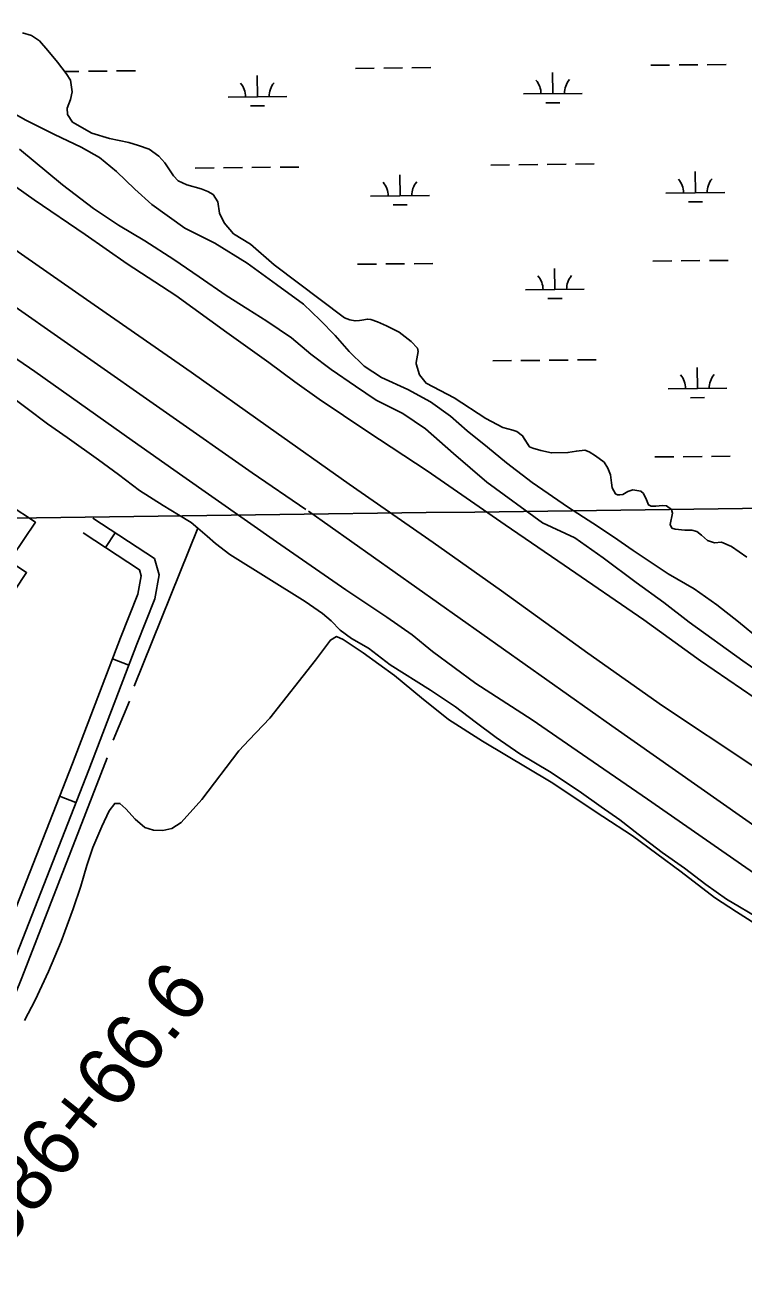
# Model space of a CAD drawing. Extents: x 3734862 to 3772949, y 391520 to 417239.
# Drawn here: x 3760730 to 3761951, y 401887 to 404030 of the extents above; entities that cross this region are included whole.
import ezdxf

# ---------------------------------------------------------------- set-up
doc = ezdxf.new("R2010")
doc.units = 0
for name, color, linetype in [('V-BLDG-OTLN', 7, 'Continuous'), ('V-GRID-MAJR', 7, 'Continuous'), ('V-LEVE-TOET', 7, 'Continuous'), ('V-RIVR-EDGE', 7, 'Continuous'), ('V-ROAD-CNTR', 7, 'Continuous'), ('V-SITE-VEGE', 7, 'Continuous'), ('V-SURV-IDEN', 7, 'Continuous'), ('V-TOPO-SHOR', 7, 'Continuous'), ('V-WETL-SWMP', 7, 'Continuous')]:
    doc.layers.add(name, color=color, linetype=linetype)

msp = doc.modelspace()

# ---------------------------------------------------------------- linework, layer by layer
at = {"layer": 'V-BLDG-OTLN'}
for points in [[(3760702.7, 403215.6), (3760747.2, 403185.8), (3760707.9, 403127.1)], [(3760710.6, 403115), (3760732.3, 403100.5), (3760693.7, 403042)]]:
    msp.add_lwpolyline(points, dxfattribs=at)
at = {"layer": 'V-GRID-MAJR'}
msp.add_spline([(3738984.8, 402913.2), (3741633, 402946.6), (3746929.2, 403014), (3752225.5, 403082.2), (3757521.7, 403151.1), (3762817.9, 403220.8), (3768114.1, 403291.3), (3770762.3, 403326.8)], degree=3, dxfattribs=at)
at = {"layer": 'V-LEVE-TOET'}
for points in [[(3760986.2, 403570.8), (3760903.2, 403625.1), (3760832, 403674.6), (3760745.4, 403733.3), (3760651.1, 403799.9)], [(3760661.6, 403684.4), (3760834.3, 403564.3), (3761012, 403440.9), (3761142.6, 403348.2), (3761280.3, 403250.8), (3761423.1, 403151.7), (3761539.4, 403069.7), (3761685.9, 402963.3), (3761813.1, 402874.1), (3761966.1, 402771.9), (3762114.3, 402666.4), (3762251.2, 402572), (3762268.5, 402559.6), (3762287.4, 402543), (3762297.1, 402529.4), (3762308.5, 402521.7), (3762329.6, 402512.3), (3762340.6, 402505.9), (3762382.3, 402476.8), (3762499.3, 402390.2), (3762648.5, 402287.6), (3762813.9, 402164.7), (3762993.7, 402024.3), (3763136.4, 401909.5)], [(3761993.4, 402871.5), (3761877.5, 402950.5), (3761781.1, 403020.1), (3761645.5, 403113.3), (3761545.6, 403181.6), (3761412.9, 403273.5), (3761312.2, 403339.3), (3761229.2, 403394.8), (3761188.4, 403424.7), (3761144.2, 403457.2), (3761072.6, 403508), (3760986.2, 403570.8)]]:
    msp.add_lwpolyline(points, dxfattribs=at)
at = {"layer": 'V-RIVR-EDGE'}
msp.add_spline([(3755702.1, 404495.3), (3755757.2, 404470.8), (3755793.3, 404451.2), (3755852.5, 404424.4), (3755881.4, 404415.7), (3755906.2, 404404.4), (3755920.2, 404395.8), (3755948.7, 404379.4), (3755958.2, 404378.9), (3755969, 404378), (3755990.7, 404368.5), (3756022.8, 404350.3), (3756054.8, 404336.6), (3756079.7, 404323), (3756103.6, 404309.4), (3756144.2, 404288), (3756167.7, 404269), (3756188.9, 404253.6), (3756231.4, 404233.1), (3756271.6, 404217.2), (3756299.1, 404203.1), (3756403, 404163.5), (3756460.4, 404140.3), (3756508.7, 404114.9), (3756530.8, 404104), (3756588.2, 404078), (3756639.2, 404052.1), (3756694.3, 404019.5), (3756726.8, 403998.1), (3756735.8, 403989.1), (3756740.3, 403979.6), (3756740.3, 403973.2), (3756740.7, 403967.8), (3756747.5, 403960.5), (3756759.7, 403953.7), (3756786.3, 403941.5), (3756814.3, 403929.2), (3756864.5, 403904.6), (3756889.3, 403896), (3756899.7, 403897.3), (3756908.3, 403901.8), (3756919.2, 403901.3), (3756933.2, 403894.1), (3756945.8, 403892.7), (3756956.2, 403893.1), (3756962.1, 403897.2), (3756970.7, 403896.7), (3756978.4, 403894.4), (3756992.4, 403894.8), (3757002.8, 403897.5), (3757019.1, 403901.5), (3757027.7, 403901.5), (3757034, 403901.1), (3757036.3, 403896.5), (3757036.7, 403891.1), (3757038.5, 403883.4), (3757046.6, 403874.3), (3757060.6, 403866.2), (3757076.4, 403853.9), (3757104.4, 403831.2), (3757122.4, 403816.7), (3757145.5, 403804.5), (3757165.3, 403796.7), (3757181.6, 403787.2), (3757194.2, 403777.7), (3757213.6, 403765.4), (3757229.9, 403756.3), (3757251.6, 403745.9), (3757266.5, 403741.3), (3757283.2, 403734.5), (3757308.9, 403720.9), (3757360.4, 403694.1), (3757393.8, 403670.9), (3757430, 403657.3), (3757461.6, 403645.4), (3757505.4, 403628.1), (3757548.3, 403610.4), (3757591.7, 403587.2), (3757649.5, 403552.3), (3757711.8, 403512.8), (3757753.8, 403493.2), (3757766.9, 403487.8), (3757773.2, 403487.8), (3757785.9, 403494.1), (3757794.5, 403494), (3757803.5, 403489.5), (3757807.1, 403480.9), (3757810.6, 403456), (3757814.2, 403447.9), (3757826.4, 403437), (3757854.4, 403422.9), (3757930.3, 403373.9), (3757975.8, 403342.6), (3758005.2, 403323.5), (3758062.1, 403286.7), (3758092.3, 403263.6), (3758175.8, 403209.6), (3758234.5, 403169.2), (3758283.7, 403133.8), (3758328.8, 403103.4), (3758399.2, 403041.7), (3758421.8, 403023.1), (3758438.1, 403017.7), (3758463.8, 403017.6), (3758491.4, 403026.1), (3758504.5, 403022), (3758513.6, 403014.3), (3758514, 403006.2), (3758499.9, 402997.2), (3758498.1, 402989.9), (3758502.2, 402978.2), (3758510.7, 402969.6), (3758522, 402962.8), (3758545, 402948.7), (3758582.1, 402926.9), (3758650.2, 402878.8), (3758697.6, 402840.7), (3758721.5, 402820.3), (3758740.9, 402809.4), (3758782, 402784.9), (3758831.2, 402755.4), (3758902.1, 402711.8), (3758960.4, 402675.5), (3759018.6, 402634.6), (3759069.6, 402599.7), (3759134.6, 402553.4), (3759185.6, 402508.1), (3759223.5, 402478.1), (3759262.3, 402448.2), (3759321.4, 402402.4), (3759371.5, 402366.1), (3759431.5, 402323.4), (3759463.6, 402300.3), (3759488.9, 402281.7), (3759576.9, 402222.7), (3759627, 402186.8), (3759672.1, 402153.7), (3759778.2, 402087.4), (3759832.8, 402050.7), (3759873, 402019.4), (3759909.5, 401989.4), (3760050.8, 401883.7), (3760100, 401850.2), (3760145.6, 401819.3), (3760185.8, 401788), (3760211.9, 401766.7), (3760254.8, 401734.5), (3760285.5, 401709.1), (3760303.1, 401700.5), (3760325.3, 401691.4), (3760352.8, 401671.4), (3760391.1, 401641), (3760430.4, 401612), (3760461.6, 401590.2), (3760536.9, 401543), (3760583, 401510.8), (3760602.8, 401495.8), (3760629, 401477.2), (3760672.4, 401449.5), (3760711.2, 401426.8), (3760818.6, 401347.8), (3760872.3, 401310.6), (3760925.6, 401271.6), (3760948.6, 401251.7), (3761039.8, 401181.8), (3761107, 401135.5), (3761151.7, 401104.7), (3761172.9, 401093.3), (3761186, 401090.6), (3761199.2, 401092.8), (3761219.5, 401099.1), (3761228.1, 401099.5), (3761233.5, 401095.4), (3761236.7, 401087.7), (3761236.6, 401077.8), (3761228.5, 401063.8), (3761223, 401057.5), (3761223, 401049.3), (3761228.9, 401039.4), (3761242.4, 401026.7), (3761254.1, 401021.7), (3761266.8, 401018.5), (3761292.5, 401001.7), (3761317.3, 400980.4), (3761342.1, 400955.4), (3761463.1, 400853.4), (3761510, 400812.1), (3761550.2, 400777.7), (3761585.3, 400746.8), (3761681.5, 400674.3), (3761756.4, 400618.9), (3761817.8, 400572.2), (3761878.3, 400530.4), (3761996.5, 400436.5), (3762057.4, 400389.8), (3762104.8, 400352.6), (3762156.3, 400313.2), (3762204.5, 400277.3), (3762245.2, 400247.8), (3762291.6, 400210.2), (3762325.9, 400182.1), (3762356.2, 400159.8), (3762404, 400123.6), (3762432.9, 400101.3), (3762455.5, 400091.3), (3762473.5, 400075.9), (3762512.3, 400044.2), (3762551.6, 400012.4), (3762593.6, 399983.8), (3762620.2, 399963.4), (3762661.7, 399937.1), (3762686.6, 399919.8), (3762793.1, 399841.3), (3762834.6, 399812.8), (3762873.4, 399790.1), (3762923.1, 399758.3), (3762957, 399737.4), (3762984, 399721.5), (3763024.2, 399693.4), (3763075.2, 399657.5), (3763115.9, 399633.9), (3763172.8, 399601.2), (3763228.7, 399568.5), (3763285.2, 399533.6), (3763344.3, 399494.1), (3763398.5, 399455.1), (3763444.1, 399421), (3763484.7, 399391.1), (3763603.4, 399303.1), (3763654.8, 399261.8), (3763661.1, 399259.5), (3763667, 399254.5), (3763672, 399245), (3763696.3, 399224.2), (3763722.9, 399200.1), (3763745.5, 399180.2), (3763818.1, 399117.2), (3763841.6, 399099.5), (3763852.4, 399092.2), (3763858.8, 399084.1), (3763875, 399067.3), (3763898, 399046), (3763924.6, 399023.8), (3763949, 399007.9), (3763970.2, 398987.5), (3764004, 398952.6), (3764028.4, 398926.7), (3764056.8, 398899.5), (3764092.9, 398862.4), (3764130.8, 398826.1), (3764147, 398811.6), (3764152.9, 398799.8), (3764162.3, 398783.5), (3764173.6, 398768.6), (3764186.7, 398757.2), (3764206.1, 398746.3), (3764226.9, 398742.2), (3764246.3, 398733.6), (3764269.3, 398717.7), (3764284.2, 398703.2), (3764301.8, 398691.8), (3764323, 398678.2), (3764345.1, 398661), (3764412.4, 398596.6), (3764457, 398559.9), (3764502.6, 398522.7), (3764538.3, 398497.7), (3764566.3, 398486.4), (3764583.9, 398484.5), (3764604.2, 398486.3), (3764616.5, 398486.2), (3764626.4, 398481.7), (3764630.9, 398474.4), (3764636.3, 398461.3), (3764634.9, 398450), (3764631.7, 398441.4), (3764633.1, 398434.7), (3764636.2, 398430.1), (3764643.9, 398425.6), (3764661.1, 398421.5), (3764685.4, 398409.2), (3764715.2, 398382), (3764745.4, 398356.1), (3764793.3, 398328), (3764844.3, 398292.6), (3764885.8, 398258.1), (3764918.8, 398234.5), (3764992.8, 398187.8), (3765058.3, 398144.2), (3765088.1, 398128.3), (3765140.9, 398100.2), (3765168.9, 398079.7), (3765193.7, 398061.6), (3765246.1, 398042), (3765282.2, 398018.4), (3765309.7, 397989.4), (3765340, 397955.4), (3765361.1, 397933.7), (3765382.3, 397911.9), (3765434.7, 397867.9), (3765477.6, 397838.4), (3765508.7, 397823.9), (3765545.3, 397801.2), (3765575.5, 397778), (3765617.5, 397749.9), (3765653.6, 397726.3), (3765681.6, 397710), (3765727.2, 397684.5), (3765762, 397660), (3765771.9, 397659.5), (3765788.2, 397660), (3765793.6, 397658.1), (3765793.6, 397653.6), (3765785.5, 397648.7), (3765785.5, 397645.5), (3765790.9, 397632.8), (3765800.3, 397623.8), (3765814.8, 397612.9), (3765831.9, 397605.6), (3765847.3, 397603.3), (3765858.1, 397598.7), (3765865.8, 397593.3), (3765888.8, 397577), (3765908.7, 397561.5), (3765918.2, 397548.4), (3765919.5, 397542.1), (3765921.3, 397536.2), (3765926.7, 397533.5), (3765933, 397534.4), (3765940.7, 397533.4), (3765944.8, 397530.3), (3765957, 397519.4), (3765987.7, 397499.9), (3766024.7, 397468.1), (3766059.4, 397438.2), (3766085.1, 397413.3), (3766102.7, 397400.1), (3766131.6, 397377.4), (3766172.7, 397350.2), (3766210.6, 397318.9), (3766264.3, 397285.3), (3766306.8, 397260.8), (3766362.7, 397220.8), (3766381.1, 397208.5)], degree=3, dxfattribs=at)
at = {"layer": 'V-ROAD-CNTR'}
for p, q in [((3760866.5, 403143), (3760883, 403168)), ((3760878.1, 402954), (3760906.2, 402943.3)), ((3760788.3, 402720.8), (3760816.2, 402709.9))]:
    msp.add_line(p, q, dxfattribs=at)
for points in [[(3760532.8, 403677.3), (3761115.4, 403269.6), (3761206.9, 403207.6)], [(3760500.9, 401906.1), (3760838.1, 402765.5), (3760919.7, 402978.7), (3760950.3, 403055.7), (3760957.6, 403096.6), (3760949.8, 403124.1), (3760845.1, 403192.9)], [(3761211.2, 403204.5), (3761726.8, 402840.4), (3762165.3, 402532.7), (3762615, 402216.2), (3762996.4, 401921), (3763687.5, 401340.8), (3764331.1, 400798.1), (3764634, 400538), (3765216.6, 400052.3), (3765561.3, 399764.9)], [(3760475.8, 401924.2), (3760810.1, 402776.3), (3760891.8, 402989.6), (3760921.3, 403064), (3760926.9, 403095.1), (3760924, 403105.2), (3760828.6, 403167.8)]]:
    msp.add_lwpolyline(points, dxfattribs=at)
at = {"layer": 'V-SITE-VEGE'}
for points in [[(3760681.4, 403896.4), (3760731, 403869.1), (3760779.9, 403844.6), (3760825.3, 403822.9), (3760856.3, 403805.4), (3760885.1, 403781.7), (3760916, 403751.8), (3760944.9, 403725.4), (3761001.3, 403685.6), (3761052.2, 403659.7), (3761107.3, 403626.2), (3761156.8, 403589.9), (3761202.9, 403556.5), (3761231, 403529.3), (3761256.4, 403502.9), (3761280.4, 403475.8), (3761305.8, 403450.8), (3761335.4, 403431.9), (3761380.2, 403411.6), (3761418.7, 403390.6), (3761452.4, 403366.2), (3761481.2, 403341.2), (3761515.6, 403313.3), (3761547.9, 403286.8), (3761591.2, 403253.4), (3761653.1, 403210.8), (3761694.4, 403184.3), (3761729.5, 403161.3), (3761763.2, 403138.2), (3761792.1, 403118.7), (3761822.3, 403098.5), (3761866.4, 403072.6), (3761904.9, 403045.4), (3761942, 403016.9), (3761977.7, 402987.6)], [(3760888.7, 403690.5), (3760846, 403719.1), (3760793.1, 403758.8), (3760720.3, 403819.4)], [(3762001.4, 402914.2), (3761949.2, 402950.5), (3761858.4, 403016), (3761815.1, 403049.5), (3761768.3, 403083.6), (3761712, 403125.5), (3761663.8, 403159.6), (3761608.7, 403184.9), (3761514.5, 403253.9), (3761457.5, 403302.6), (3761410.1, 403344.4), (3761371.6, 403370.9), (3761326.1, 403393.3), (3761291.1, 403417), (3761249.8, 403445.6), (3761215.4, 403471.4), (3761182.4, 403499.3), (3761140.5, 403527.2), (3761108.1, 403548.1), (3761071.7, 403571.2), (3761025.6, 403602.5), (3760982.3, 403632.5), (3760933.4, 403663.9), (3760888.7, 403690.5)], [(3760728.7, 402339.8), (3760746.7, 402373.9), (3760769.6, 402422.9), (3760791.1, 402473.9), (3760811.2, 402529.1), (3760824.5, 402567.9), (3760834.9, 402602.7), (3760844.7, 402633.4), (3760860, 402669.4), (3760872.4, 402696), (3760882.1, 402708.2), (3760890.9, 402708.2), (3760901.1, 402699.2), (3760916.7, 402681.4), (3760933, 402667.6), (3760948, 402662.7), (3760963.7, 402662.6), (3760979.4, 402665.9), (3760995.2, 402676.1), (3761030.3, 402714.8), (3761092.9, 402797.6), (3761110.8, 402816.6), (3761145.9, 402853.3), (3761223, 402951.8), (3761248.5, 402985.7), (3761258.8, 402991.8), (3761270.4, 402987), (3761304.3, 402964.2), (3761357.3, 402925.6), (3761403.5, 402887.8), (3761449, 402850.6), (3761506.8, 402814), (3761623.8, 402744.3), (3761711.5, 402686.4), (3761761.8, 402653.3), (3761844.7, 402592), (3761901.1, 402548.6), (3761938.5, 402524.4), (3761984, 402495.4)]]:
    msp.add_lwpolyline(points, dxfattribs=at)
at = {"layer": 'V-TOPO-SHOR'}
for p, q in [((3761023.3, 403175.9), (3760915.3, 402907.3)), ((3760907.4, 402882.2), (3760879.2, 402815.9))]:
    msp.add_line(p, q, dxfattribs=at)
for points in [[(3760725.5, 404017), (3760740.5, 404012.8), (3760754.1, 404003.9), (3760768.3, 403987.4), (3760784.6, 403967.5), (3760799.5, 403948.3), (3760806.9, 403936.6), (3760809.5, 403916.8), (3760806.7, 403903.8), (3760801.1, 403889.5), (3760801.7, 403878.6), (3760810.5, 403865.6), (3760843.2, 403846.9), (3760873.2, 403837.9), (3760905.9, 403830.8), (3760922.3, 403825.9), (3760940.6, 403819.7), (3760957, 403808), (3760967.1, 403796.3), (3760982, 403774.3), (3760990.1, 403766.1), (3761004.4, 403759.2), (3761029, 403752.2), (3761040.5, 403748), (3761049.4, 403742.5), (3761057.5, 403730.1), (3761060.1, 403711), (3761068.2, 403694.6), (3761083.8, 403676), (3761113, 403658.1), (3761153.1, 403623), (3761272.6, 403533.4), (3761281.5, 403530), (3761290.4, 403527.9), (3761297.9, 403528.5), (3761302, 403529.2), (3761311.5, 403531.1), (3761317, 403530.4), (3761328.6, 403526.3), (3761343.6, 403519.3), (3761365.3, 403508.9), (3761385.7, 403493.1), (3761396.6, 403481.4), (3761397.9, 403476), (3761394.4, 403457.5), (3761394.3, 403454.8), (3761399.7, 403436.3), (3761411.2, 403421.9), (3761458.8, 403397), (3761512.5, 403361.9), (3761541.8, 403346.6), (3761558.8, 403342.4), (3761565.6, 403340.3), (3761575.2, 403332.8), (3761578.5, 403327.3), (3761586.6, 403314.3), (3761592.8, 403311.5), (3761606.4, 403308), (3761624.1, 403303.8), (3761652.1, 403304.3), (3761666.5, 403306.9), (3761680.8, 403308.2), (3761688.3, 403305.4), (3761699.2, 403298.5), (3761713.5, 403288.2)], [(3763014.2, 401812.2), (3762575.4, 402155.1), (3762141.8, 402469.3), (3761787.1, 402715.4), (3761668.1, 402797.4), (3761591.3, 402850.5), (3761495.4, 402911.9), (3761422, 402966.3), (3761387.4, 402994.6), (3761344.6, 403024.9), (3761274.6, 403071.1), (3761157, 403152.4), (3760998, 403264.1), (3760911.6, 403324.8), (3760746.5, 403441.9), (3760554.1, 403573.6)], [(3760698.5, 403405.4), (3760733.1, 403379.2), (3760767.8, 403353), (3760801.1, 403329.6), (3760854.7, 403291.7), (3760888.7, 403266.9), (3760924.1, 403240), (3760964.2, 403214.5), (3760990.7, 403198.6), (3761011.8, 403185.5), (3761023.3, 403175.9), (3761038.9, 403162.1), (3761053.2, 403149.7), (3761077.6, 403131.1), (3761205.5, 403051.1), (3761235.4, 403031.1), (3761249.6, 403018.7), (3761265.2, 403002.9), (3761284.3, 402988.4), (3761313.5, 402971.8), (3761350.2, 402943.6), (3761418.9, 402900.8), (3761461, 402872.5), (3761494.3, 402847.1), (3761530.3, 402820.2), (3761570.4, 402792.6), (3761620.8, 402762.3), (3761671.1, 402729.1), (3761708.4, 402702.3), (3761740.4, 402680.2), (3761771.6, 402656.1), (3761812.4, 402625.1), (3761850.5, 402598.2), (3761886.5, 402570.7), (3761921.8, 402545.9), (3761943.6, 402532.8), (3761974.2, 402514.8)], [(3761713.5, 403288.2), (3761720.2, 403277.9), (3761724.3, 403266.2), (3761726.2, 403252.6), (3761727.5, 403244.4), (3761732.9, 403234.1), (3761736.3, 403232.7), (3761740.4, 403232.7), (3761745.2, 403233.3), (3761754.1, 403238), (3761762.3, 403240.7), (3761776, 403238.6), (3761780.7, 403234.5), (3761785.4, 403224.2), (3761788.8, 403215.3), (3761793.5, 403213.2), (3761801.7, 403213.2), (3761812.7, 403214.4), (3761819.5, 403213.7), (3761828.3, 403207.5), (3761829.7, 403201.4), (3761826.1, 403182.3), (3761828.8, 403176.1), (3761834.3, 403174), (3761850.6, 403172.5), (3761862.9, 403172.5), (3761871.1, 403170.4), (3761879.3, 403164.2), (3761889.4, 403155.2), (3761901, 403151), (3761913.3, 403152.3), (3761930.3, 403144.7), (3761956.2, 403126.8)], [(3760869.2, 402785.8), (3760724.5, 402412.1), (3760519.6, 401907.8), (3760636.1, 401823.4), (3760702.4, 401769.1), (3761082.2, 401465.8), (3761500.1, 401158.4)]]:
    msp.add_lwpolyline(points, dxfattribs=at)
at = {"layer": 'V-WETL-SWMP'}
for p, q in [((3761793, 403962.1), (3761825, 403962.4)), ((3761841, 403962.6), (3761873, 403962.9)), ((3761889, 403963.1), (3761921, 403963.4)), ((3760796.9, 403951.6), (3760821.3, 403951.8)), ((3760837.3, 403952), (3760869.3, 403952.3)), ((3760885.3, 403952.5), (3760917.3, 403952.8)), ((3761124.6, 403908.6), (3761124.2, 403944.6)), ((3761291.2, 403956.8), (3761323.1, 403957.1)), ((3761339.1, 403957.3), (3761371.1, 403957.6)), ((3761387.1, 403957.8), (3761419.1, 403958.1)), ((3761626.5, 403913.9), (3761626.1, 403949.9)), ((3761074.6, 403908.1), (3761174.6, 403909.1)), ((3761576.5, 403913.4), (3761676.5, 403914.4)), ((3761614.6, 403898.3), (3761638.6, 403898.6)), ((3761112.8, 403893), (3761136.7, 403893.3)), ((3761520.9, 403792.7), (3761552.9, 403793)), ((3761568.9, 403793.2), (3761600.9, 403793.6)), ((3761616.9, 403793.7), (3761648.9, 403794.1)), ((3761664.9, 403794.2), (3761696.9, 403794.6)), ((3761019, 403787.4), (3761051, 403787.7)), ((3761067, 403787.9), (3761099, 403788.3)), ((3761115, 403788.4), (3761147, 403788.8)), ((3761163, 403788.9), (3761195, 403789.3)), ((3761366.9, 403740.3), (3761366.5, 403776.3)), ((3761868.7, 403745.6), (3761868.3, 403781.6)), ((3761316.9, 403739.8), (3761416.8, 403740.9)), ((3761818.7, 403745.1), (3761918.7, 403746.2)), ((3761856.9, 403730.1), (3761880.9, 403730.3)), ((3761355, 403724.8), (3761379, 403725)), ((3761294.7, 403624.1), (3761326.7, 403624.5)), ((3761342.7, 403624.6), (3761374.7, 403625)), ((3761390.7, 403625.1), (3761422.7, 403625.5)), ((3761796.5, 403629.4), (3761828.5, 403629.8)), ((3761844.5, 403629.9), (3761876.5, 403630.3)), ((3761892.5, 403630.5), (3761924.5, 403630.8)), ((3761630, 403581.2), (3761629.6, 403617.2)), ((3761580, 403580.7), (3761680, 403581.8)), ((3761618.1, 403565.7), (3761642.1, 403565.9)), ((3761524.4, 403460.1), (3761556.4, 403460.4)), ((3761572.4, 403460.6), (3761604.4, 403460.9)), ((3761620.4, 403461.1), (3761652.4, 403461.4)), ((3761668.4, 403461.6), (3761700.4, 403461.9)), ((3761872.2, 403413), (3761871.9, 403449)), ((3761822.2, 403412.5), (3761922.2, 403413.5)), ((3761860.4, 403397.4), (3761884.4, 403397.7)), ((3761800.1, 403296.8), (3761832.1, 403297.1)), ((3761848.1, 403297.3), (3761880.1, 403297.6)), ((3761896.1, 403297.8), (3761928.1, 403298.1))]:
    msp.add_line(p, q, dxfattribs=at)
for points in [[(3761776, 403238.6), (3761762.3, 403240.7), (3761754.1, 403238), (3761745.2, 403233.3), (3761740.4, 403232.7), (3761736.3, 403232.7), (3761732.9, 403234.1), (3761727.5, 403244.4), (3761726.2, 403252.6), (3761724.3, 403266.2), (3761720.2, 403277.9), (3761713.5, 403288.2), (3761699.2, 403298.5), (3761688.3, 403305.4), (3761680.8, 403308.2), (3761666.5, 403306.9), (3761652.1, 403304.3), (3761624.1, 403303.8), (3761606.4, 403308), (3761592.8, 403311.5), (3761586.6, 403314.3), (3761575.2, 403332.8), (3761565.6, 403340.3), (3761558.8, 403342.4), (3761541.8, 403346.6), (3761512.5, 403361.9), (3761458.8, 403397), (3761411.2, 403421.9), (3761399.7, 403436.3), (3761394.3, 403454.8), (3761394.4, 403457.5), (3761397.9, 403476), (3761396.6, 403481.4), (3761385.7, 403493.1), (3761365.3, 403508.9), (3761343.6, 403519.3), (3761328.6, 403526.3), (3761317, 403530.4), (3761311.5, 403531.1), (3761302, 403529.2), (3761297.9, 403528.5), (3761290.4, 403527.9), (3761281.5, 403530), (3761272.6, 403533.4), (3761153.1, 403623), (3761113, 403658.1), (3761083.8, 403676), (3761068.2, 403694.6), (3761060.1, 403711), (3761057.5, 403730.1), (3761049.4, 403742.5), (3761040.5, 403748), (3761029, 403752.2), (3761004.4, 403759.2), (3760990.1, 403766.1), (3760982, 403774.3), (3760967.1, 403796.3), (3760957, 403808), (3760940.6, 403819.7), (3760922.3, 403825.9), (3760905.9, 403830.8), (3760873.2, 403837.9), (3760843.2, 403846.9), (3760810.5, 403865.6), (3760801.7, 403878.6), (3760801.1, 403889.5), (3760806.7, 403903.9), (3760809.5, 403916.8), (3760806.9, 403936.6), (3760799.5, 403948.3), (3760784.6, 403967.5), (3760768.3, 403987.4), (3760754.1, 404003.9), (3760740.5, 404012.8), (3760725.5, 404017)], [(3761956.2, 403126.8), (3761930.3, 403144.7), (3761913.3, 403152.3), (3761901, 403151), (3761889.4, 403155.2), (3761879.3, 403164.2), (3761871.1, 403170.4), (3761862.9, 403172.5), (3761850.6, 403172.5), (3761834.3, 403174), (3761828.8, 403176.1), (3761826.1, 403182.3), (3761829.7, 403201.4), (3761828.3, 403207.5), (3761819.5, 403213.7), (3761812.7, 403214.4), (3761801.7, 403213.2), (3761793.5, 403213.2), (3761788.8, 403215.3), (3761785.4, 403224.2), (3761780.7, 403234.5), (3761776, 403238.6)]]:
    msp.add_lwpolyline(points, dxfattribs=at)
for centre, start, end in [((3761069.3, 403908.5), 359.8334, 41.377), ((3761179.8, 403909.7), 139.8334, 181.377), ((3761571.2, 403913.8), 359.8334, 41.377), ((3761681.7, 403915), 139.8334, 181.377), ((3761813.5, 403745.5), 359.8334, 41.377), ((3761924, 403746.7), 139.8334, 181.377), ((3761311.6, 403740.2), 359.8334, 41.377), ((3761422.1, 403741.4), 139.8334, 181.377), ((3761574.7, 403581.1), 359.8334, 41.377), ((3761685.2, 403582.3), 139.8334, 181.377), ((3761817, 403412.9), 359.8334, 41.377), ((3761927.5, 403414), 139.8334, 181.377)]:
    msp.add_arc(centre, 35.2, start, end, dxfattribs=at)

# ---------------------------------------------------------------- texts
at = {"layer": 'V-SURV-IDEN'}
msp.add_text('1586+66.6', height=100, rotation=51.2967, dxfattribs=at).set_placement((3760649.2, 401889.7))

doc.saveas('drawing.dxf')
